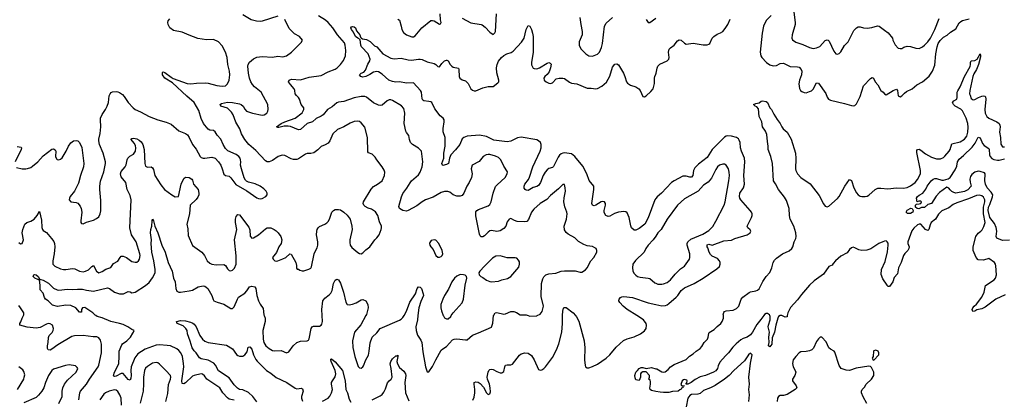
# Model space of a CAD drawing. Header units: inches. Extents: x 2134017 to 2292458, y 756222 to 916513.
# Tile 266 of 387: x 2222681 to 2234010, y 879037 to 883404. Entities that reach past the tile are written whole.
import ezdxf

# ---------------------------------------------------------------- set-up
doc = ezdxf.new("R2010")
doc.units = ezdxf.units.IN
doc.header["$MEASUREMENT"] = 0
for name, color, linetype in [('C2827', 7, 'Continuous'), ('C2828', 7, 'Continuous'), ('C2837', 7, 'Continuous'), ('C2838', 7, 'Continuous')]:
    doc.layers.add(name, color=color, linetype=linetype)

msp = doc.modelspace()

# ---------------------------------------------------------------- linework, layer by layer
at = {"layer": 'C2827', "color": 5}
for points, elevation in [([(2223363, 879030), (2223374, 879110), (2223382, 879130), (2223449, 879211), (2223484, 879270), (2223583, 879410), (2223592, 879430), (2223623, 879570), (2223622, 879670), (2223610, 879718), (2223590, 879744), (2223570, 879755), (2223526, 879754), (2223411, 879771), (2223310, 879766), (2223282, 879758), (2223118, 879662), (2223050, 879612), (2223030, 879603), (2223007, 879607), (2223002, 879622), (2223000, 879650), (2223008, 879690), (2223011, 879749), (2223020, 879770), (2223055, 879805), (2223067, 879830), (2223070, 879850), (2223057, 879890), (2223030, 879905), (2223010, 879907), (2222990, 879901), (2222917, 879863), (2222870, 879855), (2222766, 879866), (2222682, 879890), (2222681, 879910), (2222693, 879927), (2222708, 879972), (2222724, 880000)], 360), ([(2225150, 879025), (2225090, 879039), (2225070, 879053), (2225019, 879110), (2224985, 879170), (2224835, 879270), (2224808, 879308), (2224786, 879326), (2224770, 879330), (2224688, 879312), (2224670, 879302), (2224590, 879227), (2224570, 879214), (2224550, 879217), (2224546, 879250), (2224569, 879410), (2224567, 879450), (2224553, 879530), (2224533, 879570), (2224510, 879600), (2224490, 879616), (2224417, 879650), (2224377, 879657), (2224290, 879663), (2224250, 879661), (2224126, 879614), (2224039, 879561), (2224007, 879513), (2223962, 879410), (2223958, 879370), (2223963, 879310), (2223959, 879281), (2223950, 879257), (2223930, 879264), (2223870, 879334), (2223850, 879333), (2223790, 879302), (2223770, 879299), (2223763, 879303), (2223759, 879310), (2223773, 879350), (2223814, 879430), (2223820, 879450), (2223827, 879530), (2223825, 879590), (2223856, 879664), (2223864, 879676), (2223912, 879710), (2223954, 879750), (2223981, 879799), (2223992, 879810), (2223999, 879830), (2223970, 879838), (2223926, 879870), (2223870, 879896), (2223830, 879910), (2223730, 879933), (2223630, 879975), (2223571, 879991), (2223555, 880000)], 340), ([(2225409, 879009), (2225362, 879070), (2225314, 879114), (2225250, 879145), (2225210, 879151), (2225185, 879165), (2225150, 879202), (2225090, 879282), (2224970, 879363), (2224933, 879430), (2224913, 879452), (2224850, 879486), (2224770, 879503), (2224750, 879512), (2224713, 879570), (2224690, 879594), (2224667, 879630), (2224644, 879704), (2224610, 879790), (2224606, 879830), (2224592, 879852), (2224561, 879881), (2224494, 879910), (2224484, 879930), (2224487, 879933), (2224530, 879942), (2224590, 879940), (2224646, 879926), (2224673, 879913), (2224690, 879901), (2224710, 879871), (2224755, 879770), (2224783, 879730), (2224810, 879706), (2224850, 879691), (2225059, 879659), (2225130, 879616), (2225174, 879554), (2225190, 879540), (2225210, 879532), (2225250, 879534), (2225272, 879548), (2225297, 879583), (2225310, 879635), (2225330, 879642), (2225350, 879613), (2225371, 879550), (2225396, 879496), (2225414, 879474), (2225520, 879370), (2225570, 879339), (2225630, 879289), (2225754, 879230), (2225850, 879165), (2225870, 879158), (2225923, 879163), (2225936, 879156), (2225944, 879130), (2225925, 879070), (2225924, 879050), (2225934, 879014)], 320), ([(2225495, 880000), (2225507, 879970), (2225505, 879930), (2225480, 879830), (2225484, 879730), (2225491, 879690), (2225514, 879650), (2225550, 879622), (2225590, 879600), (2225610, 879596), (2225690, 879598), (2225750, 879573), (2225776, 879584), (2225827, 879650), (2225870, 879690), (2225910, 879706), (2225990, 879708), (2226002, 879718), (2226010, 879731), (2226036, 879850), (2226045, 879870), (2226063, 879877), (2226130, 879880), (2226150, 879890), (2226157, 879903), (2226164, 879930), (2226162, 880000)], 340), ([(2226663, 880000), (2226606, 879894), (2226533, 879810), (2226510, 879710), (2226513, 879633), (2226536, 879530), (2226575, 879415), (2226590, 879399), (2226610, 879396), (2226630, 879411), (2226637, 879423), (2226663, 879490), (2226694, 879546), (2226703, 879590), (2226712, 879688), (2226735, 879750), (2226790, 879803), (2226830, 879850), (2227050, 879946), (2227070, 879958), (2227090, 879977), (2227103, 880000)], 340), ([(2227261, 880000), (2227256, 879950), (2227238, 879870), (2227241, 879830), (2227256, 879776), (2227297, 879717), (2227309, 879690), (2227321, 879581), (2227351, 879410), (2227370, 879352), (2227390, 879352), (2227430, 879415), (2227468, 879492), (2227530, 879602), (2227550, 879619), (2227590, 879643), (2227660, 879720), (2227681, 879730), (2227710, 879734), (2227810, 879720), (2227830, 879720), (2227890, 879774), (2227960, 879800), (2228110, 879867), (2228126, 879914), (2228134, 880000)], 340), ([(2227555, 880000), (2227556, 879996), (2227570, 879975), (2227590, 879963), (2227610, 879964), (2227641, 879990), (2227647, 880000)], 360), ([(2227895, 879025), (2227910, 879063), (2227919, 879110), (2227919, 879150), (2227908, 879212), (2227910, 879231), (2227930, 879239), (2227954, 879234), (2227979, 879219), (2228016, 879176), (2228050, 879111), (2228070, 879091), (2228090, 879098), (2228097, 879123), (2228095, 879170), (2228087, 879210), (2228063, 879270), (2228061, 879290), (2228070, 879350), (2228078, 879370), (2228090, 879380), (2228110, 879384), (2228130, 879379), (2228170, 879358), (2228210, 879343), (2228230, 879341), (2228250, 879358), (2228261, 879410), (2228271, 879429), (2228290, 879434), (2228330, 879434), (2228350, 879442), (2228430, 879545), (2228450, 879560), (2228493, 879573), (2228530, 879567), (2228570, 879541), (2228600, 879490), (2228650, 879378), (2228670, 879371), (2228690, 879374), (2228710, 879391), (2228730, 879411), (2228810, 879519), (2228856, 879604), (2228885, 879675), (2228917, 879810), (2228927, 879910), (2228928, 880000)], 320), ([(2228532, 880000), (2228550, 879993), (2228630, 879998), (2228635, 880000)], 340), ([(2229075, 880000), (2229086, 879986), (2229114, 879934), (2229177, 879710), (2229183, 879630), (2229178, 879490), (2229186, 879426), (2229192, 879412), (2229210, 879398), (2229230, 879398), (2229273, 879413), (2229330, 879441), (2229430, 879510), (2229471, 879550), (2229542, 879638), (2229627, 879713), (2229670, 879734), (2229750, 879757), (2229823, 879790), (2229870, 879823), (2229890, 879850), (2229894, 879890), (2229888, 879910), (2229857, 879950), (2229780, 880000)], 320), ([(2224364, 879010), (2224385, 879105), (2224393, 879207), (2224415, 879270), (2224418, 879290), (2224414, 879310), (2224362, 879370), (2224290, 879442), (2224270, 879458), (2224250, 879462), (2224210, 879451), (2224150, 879416), (2224130, 879396), (2224118, 879370), (2224104, 879290), (2224107, 879213), (2224100, 879130), (2224068, 878992)], 360), ([(2226163, 879017), (2226231, 879049), (2226250, 879071), (2226270, 879111), (2226278, 879150), (2226268, 879210), (2226270, 879230), (2226278, 879250), (2226310, 879294), (2226320, 879330), (2226310, 879369), (2226264, 879470), (2226259, 879490), (2226262, 879498), (2226270, 879503), (2226310, 879468), (2226395, 879370), (2226427, 879250), (2226435, 879150), (2226453, 879113), (2226470, 879039), (2226490, 879003)], 320), ([(2226735, 879030), (2226830, 879078), (2226850, 879093), (2226870, 879118), (2226890, 879159), (2226914, 879226), (2226930, 879249), (2226955, 879270), (2226965, 879290), (2226956, 879390), (2226945, 879445), (2226950, 879470), (2226970, 879501), (2227010, 879536), (2227023, 879537), (2227030, 879545), (2227033, 879530), (2227021, 879470), (2227026, 879446), (2227050, 879404), (2227102, 879362), (2227119, 879330), (2227122, 879310), (2227112, 879230), (2227119, 879110), (2227158, 879018)], 320), ([(2222656, 879150), (2222727, 879270), (2222734, 879290), (2222738, 879318), (2222730, 879355), (2222716, 879376), (2222671, 879411)], 380), ([(2223132, 878990), (2223171, 879070), (2223168, 879130), (2223176, 879170), (2223195, 879210), (2223230, 879257), (2223330, 879350), (2223349, 879390), (2223343, 879403), (2223323, 879423), (2223250, 879434), (2223206, 879426), (2223070, 879383), (2223050, 879367), (2223014, 879310), (2222977, 879230), (2222957, 879170), (2222936, 879130), (2222897, 879083), (2222870, 879057), (2222730, 878996)], 380), ([(2230000, 879128), (2229950, 879138), (2229933, 879150), (2229930, 879166), (2229940, 879210), (2229939, 879239), (2229935, 879255), (2229918, 879270), (2229927, 879293), (2229928, 879310), (2229890, 879353), (2229850, 879352), (2229830, 879341), (2229824, 879330), (2229823, 879290), (2229810, 879254), (2229770, 879262), (2229762, 879282), (2229759, 879310), (2229770, 879348), (2229788, 879370), (2229810, 879391), (2229830, 879401), (2229850, 879402), (2229890, 879392), (2229950, 879403), (2230000, 879389)], 280), ([(2223853, 878970), (2223849, 879049), (2223832, 879090), (2223810, 879125), (2223790, 879140), (2223770, 879145), (2223710, 879131), (2223668, 879112), (2223650, 879097), (2223604, 879030)], 360)]:
    msp.add_lwpolyline(points, dxfattribs=dict(at, elevation=elevation))
at = {"layer": 'C2828', "color": 5}
for points, elevation in [([(2225650, 883444), (2225470, 883388), (2225450, 883384), (2225406, 883386), (2225343, 883403), (2225250, 883458)], 360), ([(2228635, 880000), (2228670, 880015), (2228693, 880047), (2228707, 880110), (2228680, 880220), (2228686, 880370), (2228698, 880422), (2228713, 880447), (2228733, 880467), (2228770, 880481), (2228850, 880489), (2228910, 880510), (2228950, 880516), (2229073, 880513), (2229130, 880501), (2229150, 880501), (2229190, 880526), (2229210, 880551), (2229252, 880628), (2229286, 880670), (2229322, 880730), (2229322, 880750), (2229315, 880770), (2229300, 880780), (2229270, 880793), (2229210, 880801), (2229170, 880817), (2229110, 880853), (2229070, 880893), (2228990, 880938), (2228970, 880955), (2228948, 880988), (2228945, 881030), (2228971, 881110), (2228980, 881170), (2228976, 881190), (2228952, 881250), (2228942, 881310), (2228944, 881356), (2228960, 881430), (2228958, 881470), (2228949, 881509), (2228930, 881509), (2228881, 881459), (2228790, 881383), (2228745, 881335), (2228670, 881288), (2228595, 881225), (2228570, 881189), (2228536, 881104), (2228517, 881083), (2228490, 881077), (2228403, 881083), (2228372, 881092), (2228330, 881116), (2228311, 881110), (2228290, 881079), (2228274, 881030), (2228250, 881001), (2228210, 880974), (2228170, 880968), (2228110, 880978), (2228090, 880973), (2228070, 880960), (2228030, 880918), (2228010, 880906), (2227990, 880907), (2227979, 880919), (2227970, 880938), (2227928, 881148), (2227928, 881192), (2227941, 881210), (2227959, 881221), (2228070, 881262), (2228090, 881278), (2228107, 881310), (2228128, 881410), (2228157, 881483), (2228175, 881505), (2228267, 881590), (2228289, 881630), (2228292, 881652), (2228250, 881719), (2228217, 881790), (2228190, 881818), (2228155, 881835), (2228090, 881852), (2228070, 881854), (2228047, 881850), (2228014, 881830), (2227967, 881773), (2227887, 881730), (2227876, 881690), (2227888, 881630), (2227880, 881590), (2227852, 881530), (2227826, 881490), (2227790, 881409), (2227770, 881383), (2227750, 881374), (2227710, 881374), (2227670, 881389), (2227630, 881419), (2227606, 881426), (2227570, 881427), (2227530, 881414), (2227438, 881362), (2227350, 881331), (2227310, 881308), (2227250, 881263), (2227150, 881207), (2227130, 881203), (2227090, 881207), (2227052, 881230), (2227044, 881256), (2227074, 881366), (2227090, 881406), (2227135, 881465), (2227172, 881528), (2227190, 881550), (2227270, 881621), (2227290, 881649), (2227313, 881710), (2227320, 881770), (2227302, 881890), (2227270, 881924), (2227199, 881970), (2227178, 881990), (2227166, 882026), (2227160, 882070), (2227130, 882106), (2227123, 882123), (2227105, 882210), (2227111, 882330), (2227101, 882381), (2227073, 882413), (2226970, 882474), (2226950, 882482), (2226930, 882481), (2226910, 882471), (2226850, 882422), (2226830, 882416), (2226810, 882420), (2226750, 882449), (2226670, 882513), (2226650, 882522), (2226610, 882520), (2226530, 882505), (2226410, 882462), (2226350, 882455), (2226330, 882446), (2226277, 882403), (2226222, 882370), (2226171, 882310), (2226150, 882293), (2226091, 882269), (2226050, 882230), (2225990, 882209), (2225910, 882139), (2225890, 882138), (2225795, 882175), (2225770, 882180), (2225722, 882178), (2225664, 882164), (2225650, 882164), (2225637, 882170), (2225688, 882210), (2225730, 882230), (2225850, 882270), (2225930, 882334), (2225949, 882370), (2225949, 882390), (2225921, 882430), (2225900, 882490), (2225888, 882508), (2225864, 882530), (2225852, 882550), (2225848, 882590), (2225840, 882610), (2225797, 882657), (2225775, 882690), (2225781, 882710), (2225810, 882720), (2225910, 882713), (2226010, 882742), (2226150, 882762), (2226230, 882804), (2226310, 882836), (2226332, 882850), (2226372, 882890), (2226407, 882933), (2226428, 882990), (2226432, 883050), (2226426, 883110), (2226417, 883137), (2226336, 883230), (2226283, 883310), (2226230, 883373), (2226199, 883399), (2226117, 883450)], 340), ([(2227031, 883411), (2227050, 883398), (2227071, 883330), (2227077, 883290), (2227095, 883255), (2227130, 883231), (2227192, 883208), (2227210, 883207), (2227230, 883218), (2227308, 883311), (2227410, 883393), (2227430, 883396), (2227450, 883391), (2227510, 883351), (2227523, 883357), (2227529, 883370), (2227522, 883402), (2227520, 883470)], 340), ([(2227770, 883422), (2227870, 883369), (2227990, 883350), (2228003, 883343), (2228037, 883317), (2228090, 883261), (2228130, 883232), (2228149, 883251), (2228154, 883270), (2228167, 883470)], 340), ([(2229126, 883430), (2229136, 883350), (2229154, 883270), (2229154, 883230), (2229118, 883150), (2229118, 883110), (2229136, 883070), (2229193, 883010), (2229230, 882988), (2229270, 882985), (2229330, 883006), (2229350, 883031), (2229375, 883085), (2229387, 883130), (2229410, 883330), (2229430, 883364), (2229500, 883430)], 340), ([(2222645, 881705), (2222710, 881690), (2222750, 881689), (2222770, 881692), (2222810, 881705), (2222830, 881717), (2222890, 881770), (2222950, 881838), (2223050, 881916), (2223070, 881918), (2223090, 881905), (2223096, 881890), (2223093, 881830), (2223103, 881803), (2223110, 881797), (2223130, 881793), (2223150, 881799), (2223170, 881815), (2223215, 881890), (2223242, 881950), (2223270, 881988), (2223299, 882010), (2223330, 882016), (2223350, 882011), (2223370, 881990), (2223394, 881934), (2223418, 881750), (2223416, 881710), (2223380, 881610), (2223357, 881523), (2223310, 881430), (2223263, 881370), (2223253, 881350), (2223251, 881330), (2223271, 881310), (2223330, 881302), (2223350, 881292), (2223378, 881258), (2223389, 881230), (2223395, 881190), (2223383, 881090), (2223384, 881070), (2223390, 881061), (2223410, 881057), (2223450, 881076), (2223530, 881097), (2223565, 881115), (2223590, 881136), (2223607, 881170), (2223616, 881204), (2223616, 881324), (2223603, 881450), (2223604, 881490), (2223612, 881548), (2223648, 881652), (2223668, 881750), (2223668, 881770), (2223642, 881870), (2223599, 881970), (2223590, 882010), (2223590, 882030), (2223605, 882095), (2223615, 882170), (2223610, 882250), (2223612, 882270), (2223628, 882312), (2223668, 882370), (2223689, 882410), (2223702, 882450), (2223711, 882529), (2223720, 882550), (2223734, 882566), (2223747, 882573), (2223790, 882576), (2223810, 882575), (2223830, 882567), (2223863, 882543), (2223882, 882522), (2223930, 882451), (2223985, 882390), (2224010, 882371), (2224070, 882344), (2224170, 882289), (2224270, 882252), (2224366, 882226), (2224423, 882203), (2224510, 882125), (2224590, 882093), (2224610, 882081), (2224631, 882050), (2224670, 881970), (2224710, 881916), (2224756, 881830), (2224770, 881819), (2224791, 881811), (2224810, 881810), (2224890, 881823), (2224930, 881810), (2224970, 881770), (2224996, 881730), (2225012, 881690), (2225028, 881628), (2225050, 881613), (2225090, 881602), (2225110, 881586), (2225168, 881508), (2225294, 881434), (2225410, 881355), (2225430, 881346), (2225450, 881342), (2225470, 881346), (2225512, 881370), (2225528, 881390), (2225530, 881410), (2225518, 881430), (2225490, 881458), (2225447, 881490), (2225390, 881517), (2225314, 881534), (2225290, 881546), (2225278, 881558), (2225265, 881585), (2225232, 881690), (2225223, 881730), (2225226, 881770), (2225223, 881790), (2225216, 881810), (2225203, 881830), (2225173, 881854), (2225077, 881897), (2225050, 881922), (2225021, 881970), (2224994, 882030), (2224954, 882074), (2224930, 882115), (2224910, 882129), (2224870, 882134), (2224850, 882145), (2224810, 882189), (2224796, 882210), (2224770, 882269), (2224741, 882361), (2224688, 882450), (2224603, 882523), (2224438, 882678), (2224350, 882730), (2224325, 882770), (2224325, 882795), (2224330, 882805), (2224350, 882797), (2224422, 882742), (2224447, 882727), (2224609, 882669), (2224650, 882666), (2224714, 882674), (2224818, 882678), (2224850, 882675), (2224950, 882647), (2225010, 882640), (2225050, 882644), (2225070, 882665), (2225090, 882710), (2225100, 882770), (2225096, 882810), (2225076, 882890), (2225068, 882968), (2225047, 883030), (2225010, 883105), (2224970, 883150), (2224910, 883176), (2224830, 883174), (2224730, 883188), (2224630, 883224), (2224550, 883260), (2224450, 883281), (2224410, 883312), (2224388, 883350), (2224385, 883370), (2224390, 883390), (2224407, 883413)], 380), ([(2222670, 880841), (2222690, 880827), (2222711, 880829), (2222726, 880870), (2222711, 880950), (2222717, 880990), (2222740, 881050), (2222763, 881070), (2222810, 881085), (2222846, 881110), (2222882, 881150), (2222910, 881198), (2222930, 881098), (2222935, 881015), (2222944, 880990), (2222950, 880979), (2222990, 880955), (2223047, 880887), (2223072, 880852), (2223080, 880830), (2223085, 880790), (2223078, 880710), (2223061, 880630), (2223063, 880590), (2223084, 880570), (2223150, 880539), (2223183, 880530), (2223210, 880529), (2223290, 880541), (2223316, 880536), (2223369, 880509), (2223410, 880505), (2223437, 880510), (2223474, 880526), (2223510, 880566), (2223530, 880575), (2223566, 880510), (2223590, 880493), (2223630, 880506), (2223670, 880532), (2223728, 880552), (2223761, 880599), (2223810, 880626), (2223835, 880670), (2223850, 880682), (2223870, 880684), (2223909, 880669), (2223970, 880621), (2224010, 880613), (2224030, 880616), (2224047, 880630), (2224060, 880650), (2224067, 880690), (2224064, 880710), (2224020, 880850), (2223966, 880930), (2223947, 881010), (2223964, 881330), (2223950, 881383), (2223919, 881450), (2223901, 881530), (2223850, 881598), (2223839, 881630), (2223850, 881659), (2223895, 881710), (2223904, 881736), (2223916, 881790), (2223925, 881810), (2223947, 881833), (2223990, 881857), (2224013, 881890), (2224018, 881930), (2224014, 881954), (2224000, 881980), (2223959, 882030), (2223970, 882039), (2223990, 882040), (2224030, 882032), (2224057, 882017), (2224078, 881998), (2224096, 881970), (2224111, 881911), (2224121, 881750), (2224130, 881717), (2224150, 881708), (2224192, 881712), (2224210, 881699), (2224219, 881679), (2224235, 881610), (2224304, 881504), (2224348, 881450), (2224430, 881388), (2224470, 881367), (2224509, 881371), (2224539, 881510), (2224570, 881577), (2224590, 881591), (2224630, 881588), (2224661, 881570), (2224670, 881558), (2224682, 881510), (2224733, 881450), (2224742, 881410), (2224740, 881390), (2224730, 881363), (2224710, 881334), (2224642, 881270), (2224633, 881170), (2224604, 881050), (2224616, 880996), (2224620, 880920), (2224670, 880807), (2224777, 880730), (2224808, 880690), (2224839, 880630), (2224870, 880602), (2224890, 880593), (2224943, 880583), (2225030, 880588), (2225050, 880575), (2225070, 880539), (2225090, 880517), (2225110, 880514), (2225130, 880521), (2225154, 880546), (2225170, 880590), (2225173, 880687), (2225152, 880870), (2225178, 880990), (2225163, 881070), (2225162, 881110), (2225170, 881139), (2225190, 881162), (2225210, 881159), (2225316, 881016), (2225327, 880987), (2225334, 880914), (2225350, 880891), (2225370, 880893), (2225430, 880927), (2225510, 880998), (2225530, 881009), (2225570, 881010), (2225610, 880992), (2225630, 880976), (2225655, 880950), (2225684, 880910), (2225698, 880870), (2225689, 880830), (2225664, 880790), (2225636, 880724), (2225591, 880670), (2225599, 880650), (2225618, 880630), (2225630, 880626), (2225650, 880628), (2225710, 880651), (2225741, 880670), (2225790, 880711), (2225805, 880705), (2225857, 880610), (2225865, 880575), (2225864, 880544), (2225872, 880532), (2225888, 880532), (2225903, 880523), (2225930, 880516), (2225950, 880516), (2226007, 880533), (2226030, 880547), (2226040, 880560), (2226070, 880710), (2226076, 880730), (2226102, 880778), (2226112, 880810), (2226112, 880850), (2226096, 880930), (2226098, 880970), (2226104, 880990), (2226114, 881010), (2226130, 881026), (2226190, 881052), (2226213, 881067), (2226230, 881084), (2226245, 881110), (2226273, 881190), (2226290, 881210), (2226310, 881221), (2226350, 881222), (2226370, 881215), (2226410, 881190), (2226450, 881156), (2226484, 881110), (2226503, 881030), (2226506, 880990), (2226480, 880870), (2226479, 880839), (2226485, 880810), (2226502, 880782), (2226570, 880726), (2226590, 880715), (2226610, 880711), (2226630, 880721), (2226664, 880756), (2226711, 880789), (2226766, 880870), (2226790, 880895), (2226815, 880930), (2226840, 880990), (2226845, 881010), (2226843, 881030), (2226819, 881079), (2226800, 881150), (2226773, 881194), (2226730, 881224), (2226690, 881236), (2226655, 881255), (2226640, 881270), (2226632, 881290), (2226636, 881310), (2226724, 881456), (2226750, 881483), (2226799, 881510), (2226852, 881550), (2226878, 881610), (2226882, 881650), (2226874, 881674), (2226850, 881713), (2226789, 881790), (2226770, 881822), (2226736, 881856), (2226693, 881873), (2226685, 881885), (2226683, 882050), (2226650, 882169), (2226610, 882218), (2226590, 882232), (2226570, 882238), (2226530, 882232), (2226485, 882215), (2226410, 882170), (2226339, 882141), (2226285, 882090), (2226249, 882011), (2226230, 881984), (2226197, 881963), (2226150, 881947), (2226110, 881906), (2226066, 881874), (2226030, 881864), (2225990, 881864), (2225970, 881857), (2225890, 881802), (2225870, 881795), (2225830, 881795), (2225803, 881803), (2225730, 881841), (2225710, 881845), (2225690, 881843), (2225656, 881830), (2225590, 881783), (2225550, 881767), (2225530, 881767), (2225510, 881781), (2225398, 881898), (2225318, 881970), (2225270, 882024), (2225234, 882090), (2225215, 882150), (2225166, 882226), (2225137, 882310), (2225119, 882339), (2225070, 882385), (2224995, 882410), (2224986, 882430), (2225001, 882439), (2225070, 882456), (2225128, 882452), (2225210, 882437), (2225229, 882429), (2225251, 882411), (2225270, 882375), (2225290, 882353), (2225359, 882330), (2225470, 882305), (2225493, 882310), (2225523, 882330), (2225535, 882350), (2225538, 882370), (2225534, 882430), (2225458, 882570), (2225382, 882630), (2225358, 882658), (2225339, 882690), (2225325, 882730), (2225315, 882790), (2225304, 882870), (2225308, 882890), (2225326, 882914), (2225370, 882953), (2225410, 882973), (2225470, 882981), (2225588, 882972), (2225650, 882984), (2225710, 882976), (2225750, 882987), (2225810, 883031), (2225920, 883140), (2225935, 883170), (2225902, 883210), (2225842, 883242), (2225782, 883302), (2225730, 883406)], 360), ([(2230000, 881346), (2229989, 881331), (2229910, 881126), (2229873, 881050), (2229810, 881000), (2229770, 880981), (2229750, 880982), (2229719, 881010), (2229711, 881031), (2229693, 881130), (2229670, 881181), (2229654, 881194), (2229630, 881199), (2229569, 881191), (2229526, 881174), (2229470, 881143), (2229450, 881138), (2229426, 881150), (2229406, 881186), (2229407, 881210), (2229422, 881270), (2229422, 881290), (2229410, 881309), (2229390, 881314), (2229370, 881307), (2229309, 881269), (2229290, 881264), (2229270, 881270), (2229264, 881290), (2229286, 881450), (2229285, 881490), (2229234, 881554), (2229207, 881630), (2229160, 881720), (2229070, 881829), (2229030, 881859), (2228950, 881871), (2228930, 881870), (2228910, 881862), (2228890, 881845), (2228876, 881824), (2228824, 881716), (2228810, 881703), (2228770, 881693), (2228750, 881678), (2228726, 881650), (2228702, 881610), (2228672, 881530), (2228650, 881498), (2228630, 881483), (2228588, 881472), (2228530, 881438), (2228510, 881441), (2228497, 881450), (2228487, 881467), (2228484, 881490), (2228491, 881510), (2228534, 881566), (2228548, 881592), (2228585, 881710), (2228670, 881890), (2228681, 881930), (2228679, 881970), (2228672, 881990), (2228651, 882011), (2228630, 882020), (2228450, 882053), (2228410, 882045), (2228330, 882007), (2228290, 881998), (2228137, 882017), (2228050, 882059), (2227970, 882076), (2227830, 882063), (2227790, 882048), (2227770, 882033), (2227745, 881970), (2227694, 881906), (2227643, 881850), (2227625, 881810), (2227615, 881750), (2227590, 881738), (2227550, 881728), (2227544, 881730), (2227538, 881750), (2227559, 881810), (2227559, 881870), (2227578, 881950), (2227578, 881970), (2227576, 882050), (2227555, 882115), (2227554, 882154), (2227565, 882230), (2227564, 882250), (2227555, 882270), (2227519, 882299), (2227458, 882378), (2227424, 882450), (2227410, 882459), (2227390, 882464), (2227330, 882469), (2227319, 882479), (2227313, 882493), (2227303, 882570), (2227291, 882591), (2227210, 882678), (2227130, 882673), (2227052, 882688), (2227010, 882687), (2226970, 882692), (2226929, 882710), (2226850, 882778), (2226810, 882803), (2226790, 882809), (2226750, 882801), (2226710, 882772), (2226665, 882750), (2226630, 882743), (2226605, 882750), (2226590, 882770), (2226610, 882787), (2226639, 882801), (2226658, 882822), (2226688, 882892), (2226711, 882930), (2226714, 882950), (2226690, 883010), (2226612, 883090), (2226605, 883110), (2226597, 883177), (2226570, 883190), (2226546, 883210), (2226521, 883261), (2226499, 883290), (2226492, 883310), (2226497, 883323), (2226510, 883327), (2226530, 883323), (2226543, 883310), (2226557, 883277), (2226595, 883230), (2226603, 883203), (2226612, 883192), (2226625, 883185), (2226670, 883177), (2226712, 883152), (2226765, 883105), (2226790, 883090), (2226860, 883010), (2226950, 882960), (2226990, 882954), (2227070, 882961), (2227150, 882943), (2227190, 882940), (2227270, 882950), (2227290, 882949), (2227310, 882945), (2227370, 882918), (2227450, 882901), (2227467, 882890), (2227490, 882866), (2227510, 882861), (2227539, 882901), (2227570, 882930), (2227590, 882939), (2227597, 882937), (2227610, 882931), (2227635, 882890), (2227653, 882870), (2227670, 882859), (2227730, 882845), (2227735, 882830), (2227738, 882750), (2227745, 882730), (2227770, 882713), (2227810, 882699), (2227827, 882687), (2227842, 882670), (2227871, 882610), (2227890, 882593), (2227910, 882585), (2227930, 882587), (2228010, 882620), (2228070, 882637), (2228130, 882636), (2228184, 882676), (2228192, 882688), (2228194, 882710), (2228172, 882792), (2228167, 882850), (2228173, 882890), (2228190, 882928), (2228225, 882970), (2228250, 882992), (2228287, 883010), (2228334, 883026), (2228359, 883041), (2228455, 883145), (2228487, 883193), (2228510, 883291), (2228530, 883338), (2228550, 883331), (2228570, 883291), (2228582, 883250), (2228588, 883210), (2228589, 883030), (2228568, 882910), (2228570, 882885), (2228580, 882860), (2228588, 882848), (2228602, 882842), (2228630, 882839), (2228661, 882850), (2228750, 882904), (2228770, 882911), (2228785, 882905), (2228794, 882894), (2228790, 882850), (2228774, 882806), (2228748, 882772), (2228723, 882750), (2228711, 882730), (2228716, 882710), (2228738, 882690), (2228770, 882675), (2228790, 882671), (2228810, 882676), (2228855, 882725), (2228887, 882733), (2228930, 882733), (2228950, 882726), (2229005, 882685), (2229030, 882674), (2229090, 882666), (2229210, 882618), (2229257, 882617), (2229310, 882608), (2229330, 882614), (2229379, 882641), (2229434, 882686), (2229470, 882756), (2229502, 882858), (2229530, 882891), (2229550, 882897), (2229570, 882884), (2229629, 882790), (2229645, 882750), (2229662, 882690), (2229673, 882673), (2229707, 882650), (2229771, 882631), (2229805, 882610), (2229819, 882590), (2229850, 882521), (2229870, 882515), (2229890, 882527), (2229943, 882577), (2229971, 882609), (2229985, 882670), (2229983, 882730), (2229987, 882750), (2230000, 882779)], 320), ([(2229887, 883407), (2229910, 883371), (2229930, 883371), (2230000, 883422)], 340), ([(2222650, 881944), (2222696, 881936), (2222701, 881930), (2222699, 881910), (2222630, 881770)], 380), ([(2223555, 880000), (2223550, 880003), (2223522, 880030), (2223430, 880092), (2223404, 880090), (2223392, 880070), (2223390, 880038), (2223370, 880041), (2223325, 880090), (2223270, 880115), (2223210, 880120), (2223115, 880105), (2223059, 880119), (2223010, 880169), (2222978, 880190), (2222966, 880206), (2222950, 880257), (2222917, 880297), (2222917, 880350), (2222907, 880407), (2222895, 880415), (2222890, 880414), (2222856, 880430), (2222836, 880450), (2222838, 880462), (2222842, 880470), (2222850, 880473), (2222870, 880468), (2222892, 880450), (2222914, 880414), (2222924, 880416), (2222950, 880406), (2223011, 880371), (2223070, 880314), (2223110, 880296), (2223130, 880293), (2223230, 880302), (2223290, 880299), (2223345, 880305), (2223404, 880304), (2223451, 880291), (2223530, 880282), (2223690, 880320), (2223713, 880313), (2223773, 880270), (2223830, 880251), (2223876, 880250), (2223930, 880276), (2223950, 880272), (2223970, 880262), (2224010, 880268), (2224130, 880347), (2224170, 880380), (2224210, 880434), (2224239, 880490), (2224240, 880530), (2224224, 880630), (2224200, 880730), (2224194, 880830), (2224198, 880870), (2224185, 880950), (2224190, 880991), (2224202, 881030), (2224205, 881090), (2224210, 881111), (2224221, 881090), (2224234, 881030), (2224272, 880950), (2224316, 880810), (2224355, 880730), (2224388, 880610), (2224434, 880510), (2224452, 880432), (2224470, 880390), (2224479, 880310), (2224490, 880281), (2224510, 880271), (2224530, 880270), (2224630, 880284), (2224670, 880294), (2224735, 880330), (2224790, 880341), (2224810, 880338), (2224828, 880328), (2224844, 880310), (2224893, 880230), (2224906, 880186), (2224916, 880170), (2224953, 880153), (2225030, 880133), (2225110, 880081), (2225130, 880083), (2225150, 880101), (2225186, 880190), (2225200, 880210), (2225270, 880258), (2225295, 880285), (2225324, 880330), (2225350, 880339), (2225387, 880330), (2225398, 880310), (2225411, 880230), (2225430, 880168), (2225449, 880130), (2225483, 880083), (2225491, 880010), (2225495, 880000)], 340), ([(2230000, 880913), (2229970, 880870), (2229910, 880810), (2229885, 880770), (2229866, 880730), (2229767, 880633), (2229736, 880590), (2229730, 880550), (2229736, 880516), (2229747, 880487), (2229770, 880463), (2229790, 880451), (2229820, 880440), (2229910, 880432), (2229930, 880425), (2229990, 880376), (2230000, 880372)], 340), ([(2226162, 880000), (2226159, 880070), (2226168, 880170), (2226190, 880202), (2226243, 880237), (2226262, 880258), (2226276, 880290), (2226293, 880370), (2226310, 880407), (2226330, 880419), (2226350, 880411), (2226370, 880371), (2226406, 880270), (2226435, 880155), (2226449, 880129), (2226470, 880124), (2226510, 880132), (2226552, 880148), (2226610, 880180), (2226630, 880186), (2226663, 880170), (2226687, 880127), (2226692, 880088), (2226670, 880013), (2226663, 880000)], 340), ([(2227647, 880000), (2227668, 880032), (2227770, 880147), (2227789, 880190), (2227807, 880350), (2227826, 880430), (2227821, 880450), (2227805, 880464), (2227786, 880470), (2227750, 880471), (2227710, 880453), (2227684, 880430), (2227654, 880390), (2227615, 880305), (2227567, 880230), (2227549, 880190), (2227528, 880128), (2227526, 880090), (2227534, 880054), (2227555, 880000)], 360), ([(2227103, 880000), (2227130, 880050), (2227170, 880153), (2227233, 880250), (2227254, 880310), (2227270, 880331), (2227290, 880326), (2227303, 880310), (2227324, 880250), (2227325, 880230), (2227297, 880163), (2227272, 880090), (2227261, 880000)], 340), ([(2229780, 880000), (2229672, 880070), (2229623, 880110), (2229585, 880150), (2229575, 880170), (2229579, 880190), (2229592, 880208), (2229610, 880217), (2229630, 880220), (2229730, 880206), (2229910, 880146), (2230000, 880127)], 320), ([(2222724, 880000), (2222730, 880010), (2222727, 880030), (2222691, 880090), (2222670, 880116)], 360), ([(2228134, 880000), (2228135, 880006), (2228150, 880031), (2228170, 880034), (2228250, 880017), (2228270, 880020), (2228330, 880046), (2228367, 880047), (2228396, 880036), (2228438, 880010), (2228508, 880008), (2228532, 880000)], 340), ([(2228928, 880000), (2228929, 880051), (2228936, 880084), (2228946, 880094), (2228970, 880092), (2229050, 880030), (2229075, 880000)], 320)]:
    msp.add_lwpolyline(points, dxfattribs=dict(at, elevation=elevation))
at = {"layer": 'C2828', "color": 5, "elevation": 360}
for points in [[(2227448, 880872), (2227416, 880864), (2227399, 880841), (2227395, 880830), (2227399, 880810), (2227410, 880790), (2227440, 880760), (2227470, 880691), (2227490, 880673), (2227510, 880671), (2227530, 880679), (2227541, 880690), (2227549, 880710), (2227546, 880730), (2227541, 880750), (2227505, 880830), (2227470, 880866)], [(2228210, 880688), (2228158, 880682), (2228119, 880661), (2228027, 880570), (2227976, 880510), (2227965, 880490), (2227967, 880470), (2227987, 880450), (2228010, 880438), (2228050, 880408), (2228090, 880392), (2228110, 880389), (2228190, 880397), (2228230, 880413), (2228294, 880426), (2228332, 880448), (2228424, 880556), (2228433, 880593), (2228430, 880618), (2228420, 880639), (2228399, 880659), (2228383, 880663), (2228290, 880666)]]:
    msp.add_lwpolyline(points, close=True, dxfattribs=at)
at = {"layer": 'C2837', "color": 5}
for points, elevation in [([(2231242, 880000), (2231210, 879954), (2231161, 879899), (2231114, 879810), (2231090, 879778), (2231050, 879750), (2231004, 879736), (2230978, 879722), (2230924, 879676), (2230885, 879635), (2230835, 879570), (2230802, 879538), (2230737, 879463), (2230717, 879423), (2230708, 879390), (2230690, 879365), (2230665, 879350), (2230570, 879311), (2230510, 879295), (2230454, 879266), (2230406, 879230), (2230370, 879210), (2230347, 879210), (2230355, 879225), (2230359, 879250), (2230355, 879255), (2230330, 879266), (2230319, 879261), (2230304, 879250), (2230286, 879206), (2230294, 879194), (2230330, 879190), (2230312, 879188), (2230312, 879170), (2230296, 879164), (2230289, 879150), (2230275, 879145), (2230257, 879130), (2230193, 879127), (2230150, 879115), (2230090, 879114), (2230050, 879117), (2230000, 879128)], 280), ([(2230000, 879389), (2230010, 879386), (2230070, 879354), (2230090, 879350), (2230106, 879354), (2230141, 879379), (2230170, 879410), (2230210, 879438), (2230350, 879493), (2230388, 879532), (2230430, 879558), (2230466, 879590), (2230510, 879620), (2230530, 879644), (2230557, 879690), (2230594, 879730), (2230604, 879750), (2230608, 879792), (2230613, 879807), (2230670, 879841), (2230704, 879876), (2230749, 879910), (2230763, 879930), (2230779, 879970), (2230777, 880000)], 280), ([(2231429, 880000), (2231412, 879988), (2231403, 879970), (2231381, 879890), (2231367, 879810), (2231337, 879743), (2231333, 879670), (2231310, 879641), (2231297, 879650), (2231296, 879656), (2231303, 879690), (2231301, 879750), (2231308, 879810), (2231292, 879870), (2231295, 879890), (2231315, 879950), (2231317, 879990), (2231312, 880000)], 280), ([(2231513, 880000), (2231510, 879985), (2231490, 879983), (2231450, 879999), (2231435, 880000)], 280), ([(2232427, 878990), (2232384, 879064), (2232366, 879110), (2232366, 879130), (2232376, 879150), (2232402, 879178), (2232422, 879210), (2232481, 879270), (2232509, 879310), (2232507, 879350), (2232483, 879403), (2232470, 879416), (2232450, 879418), (2232304, 879396), (2232230, 879368), (2232190, 879372), (2232133, 879393), (2232110, 879426), (2232059, 879579), (2232051, 879591), (2232010, 879613), (2231990, 879630), (2231958, 879698), (2231910, 879753), (2231890, 879752), (2231870, 879732), (2231850, 879701), (2231815, 879625), (2231796, 879604), (2231770, 879593), (2231730, 879585), (2231670, 879582), (2231650, 879570), (2231610, 879530), (2231581, 879490), (2231573, 879450), (2231575, 879430), (2231581, 879410), (2231605, 879370), (2231611, 879350), (2231601, 879310), (2231574, 879270), (2231574, 879250), (2231616, 879190), (2231621, 879170), (2231605, 879150), (2231510, 879092), (2231470, 879080), (2231430, 879080), (2231411, 879069), (2231401, 879050), (2231396, 879010)], 320), ([(2231072, 879010), (2231076, 879090), (2231069, 879150), (2231076, 879210), (2231072, 879290), (2231089, 879451), (2231108, 879548), (2231090, 879566), (2231066, 879550), (2231019, 879481), (2230896, 879370), (2230842, 879310), (2230790, 879268), (2230684, 879196), (2230630, 879168), (2230550, 879137), (2230510, 879104), (2230485, 879095), (2230410, 879091), (2230390, 879081), (2230370, 879050), (2230351, 878949)], 320)]:
    msp.add_lwpolyline(points, dxfattribs=dict(at, elevation=elevation))
at = {"layer": 'C2837', "color": 5, "elevation": 320}
msp.add_lwpolyline([(2232530, 879603), (2232510, 879596), (2232505, 879590), (2232499, 879530), (2232488, 879510), (2232495, 879495), (2232510, 879487), (2232564, 879550), (2232565, 879570), (2232559, 879590)], close=True, dxfattribs=at)
at = {"layer": 'C2838', "color": 5}
for points, elevation in [([(2231327, 883453), (2231270, 883394), (2231239, 883330), (2231225, 883250), (2231201, 883030), (2231207, 882990), (2231218, 882970), (2231272, 882910), (2231310, 882884), (2231350, 882873), (2231390, 882878), (2231430, 882899), (2231470, 882903), (2231546, 882866), (2231630, 882863), (2231650, 882857), (2231672, 882832), (2231681, 882810), (2231677, 882770), (2231654, 882710), (2231646, 882666), (2231654, 882614), (2231666, 882590), (2231679, 882579), (2231705, 882565), (2231730, 882562), (2231770, 882576), (2231790, 882587), (2231810, 882606), (2231850, 882677), (2231870, 882675), (2231955, 882555), (2231972, 882512), (2231988, 882488), (2232010, 882478), (2232170, 882440), (2232250, 882415), (2232270, 882412), (2232290, 882416), (2232310, 882435), (2232350, 882521), (2232390, 882642), (2232470, 882726), (2232490, 882737), (2232505, 882730), (2232523, 882690), (2232556, 882656), (2232588, 882590), (2232615, 882570), (2232631, 882551), (2232650, 882541), (2232730, 882590), (2232770, 882603), (2232781, 882590), (2232789, 882529), (2232810, 882518), (2232830, 882529), (2232860, 882560), (2232883, 882577), (2232950, 882609), (2233005, 882655), (2233070, 882690), (2233146, 882754), (2233182, 882810), (2233210, 882882), (2233222, 883010), (2233237, 883090), (2233250, 883130), (2233270, 883166), (2233310, 883202), (2233353, 883227), (2233390, 883262), (2233450, 883300), (2233490, 883366), (2233510, 883385), (2233530, 883396), (2233605, 883415)], 320), ([(2231587, 883490), (2231604, 883370), (2231602, 883350), (2231568, 883230), (2231565, 883190), (2231573, 883173), (2231610, 883146), (2231690, 883118), (2231770, 883083), (2231810, 883072), (2231850, 883079), (2231886, 883094), (2231950, 883163), (2231970, 883173), (2231982, 883170), (2231996, 883156), (2232050, 883041), (2232070, 883011), (2232090, 883006), (2232110, 883016), (2232130, 883036), (2232172, 883108), (2232212, 883148), (2232279, 883281), (2232310, 883310), (2232330, 883322), (2232350, 883323), (2232390, 883309), (2232430, 883306), (2232485, 883315), (2232550, 883334), (2232570, 883330), (2232630, 883282), (2232674, 883254), (2232723, 883190), (2232728, 883170), (2232755, 883115), (2232790, 883076), (2232810, 883071), (2232830, 883071), (2232854, 883086), (2232890, 883098), (2232930, 883095), (2232990, 883078), (2233030, 883074), (2233070, 883093), (2233090, 883109), (2233130, 883149), (2233160, 883190), (2233211, 883290), (2233261, 883419)], 340), ([(2230000, 882779), (2230005, 882790), (2230015, 882845), (2230025, 882870), (2230048, 882892), (2230129, 882930), (2230150, 882950), (2230152, 882970), (2230145, 883030), (2230154, 883066), (2230170, 883082), (2230211, 883109), (2230250, 883159), (2230270, 883172), (2230290, 883169), (2230330, 883132), (2230350, 883122), (2230430, 883132), (2230546, 883114), (2230590, 883113), (2230610, 883121), (2230620, 883130), (2230650, 883190), (2230667, 883210), (2230704, 883236), (2230746, 883254), (2230770, 883270), (2230799, 883301), (2230830, 883348), (2230856, 883410)], 320), ([(2230777, 880000), (2230776, 880010), (2230783, 880037), (2230792, 880048), (2230810, 880056), (2230890, 880064), (2230930, 880083), (2230955, 880110), (2230980, 880190), (2231001, 880210), (2231073, 880267), (2231090, 880274), (2231150, 880283), (2231169, 880291), (2231190, 880309), (2231230, 880391), (2231271, 880449), (2231310, 880494), (2231336, 880550), (2231351, 880610), (2231364, 880636), (2231390, 880662), (2231458, 880710), (2231535, 880745), (2231565, 880770), (2231576, 880790), (2231593, 880850), (2231612, 880888), (2231615, 880910), (2231611, 880950), (2231586, 881030), (2231547, 881110), (2231538, 881150), (2231534, 881230), (2231503, 881323), (2231482, 881362), (2231410, 881450), (2231377, 881517), (2231355, 881550), (2231341, 881750), (2231323, 881830), (2231294, 881910), (2231294, 881950), (2231283, 882003), (2231277, 882083), (2231261, 882121), (2231227, 882170), (2231219, 882230), (2231189, 882290), (2231180, 882380), (2231162, 882402), (2231144, 882410), (2231125, 882430), (2231150, 882441), (2231190, 882446), (2231213, 882467), (2231228, 882470), (2231270, 882461), (2231284, 882450), (2231310, 882390), (2231332, 882370), (2231358, 882318), (2231395, 882255), (2231430, 882210), (2231450, 882170), (2231467, 882147), (2231510, 882111), (2231558, 882030), (2231607, 881870), (2231612, 881808), (2231608, 881690), (2231611, 881670), (2231629, 881630), (2231670, 881588), (2231774, 881514), (2231881, 881381), (2231930, 881284), (2231950, 881258), (2231970, 881252), (2231990, 881259), (2232090, 881346), (2232108, 881370), (2232175, 881490), (2232230, 881565), (2232250, 881554), (2232278, 881470), (2232310, 881413), (2232330, 881388), (2232350, 881374), (2232370, 881368), (2232410, 881368), (2232430, 881373), (2232450, 881385), (2232522, 881450), (2232555, 881465), (2232590, 881467), (2232670, 881457), (2232770, 881470), (2232850, 881466), (2232890, 881474), (2232930, 881492), (2232983, 881530), (2233010, 881566), (2233045, 881630), (2233045, 881670), (2233003, 881877), (2233002, 881898), (2233009, 881911), (2233030, 881913), (2233050, 881904), (2233102, 881862), (2233170, 881821), (2233230, 881803), (2233277, 881803), (2233310, 881818), (2233327, 881833), (2233376, 881890), (2233388, 881910), (2233406, 881974), (2233500, 882000), (2233550, 882030), (2233577, 882063), (2233590, 882110), (2233592, 882168), (2233589, 882211), (2233571, 882270), (2233530, 882354), (2233510, 882373), (2233445, 882410), (2233424, 882430), (2233412, 882450), (2233430, 882470), (2233463, 882490), (2233468, 882510), (2233467, 882570), (2233473, 882587), (2233502, 882630), (2233550, 882752), (2233615, 882865), (2233621, 882890), (2233619, 882910), (2233627, 882930), (2233670, 882933), (2233697, 882950), (2233730, 883013), (2233737, 882997), (2233736, 882976), (2233714, 882890), (2233690, 882830), (2233659, 882781), (2233646, 882750), (2233614, 882590), (2233611, 882551), (2233615, 882535), (2233630, 882499), (2233650, 882483), (2233670, 882484), (2233712, 882510), (2233750, 882525), (2233770, 882528), (2233784, 882524), (2233795, 882515), (2233798, 882490), (2233785, 882370), (2233788, 882330), (2233810, 882290), (2233830, 882270), (2233924, 882230), (2233950, 882210), (2233959, 882190), (2233961, 882170), (2233954, 882110), (2233964, 882050), (2233970, 881971), (2233990, 881943), (2234010, 881940)], 280), ([(2230000, 880127), (2230070, 880112), (2230110, 880116), (2230130, 880125), (2230150, 880137), (2230233, 880210), (2230253, 880230), (2230293, 880287), (2230330, 880321), (2230443, 880370), (2230546, 880430), (2230703, 880537), (2230734, 880566), (2230742, 880590), (2230741, 880610), (2230732, 880630), (2230710, 880656), (2230650, 880684), (2230630, 880701), (2230612, 880730), (2230599, 880779), (2230590, 880790), (2230590, 880813), (2230610, 880821), (2230650, 880811), (2230782, 880858), (2230870, 880869), (2230910, 880887), (2231050, 880928), (2231085, 880950), (2231095, 880970), (2231086, 880986), (2231057, 881010), (2231052, 881030), (2231102, 881130), (2231110, 881150), (2231110, 881170), (2231102, 881190), (2231086, 881210), (2230979, 881330), (2230967, 881350), (2230961, 881370), (2230965, 881410), (2231010, 881470), (2231021, 881510), (2231011, 881610), (2231023, 881770), (2231020, 881810), (2230986, 881890), (2230976, 881930), (2230970, 881990), (2230959, 882019), (2230950, 882033), (2230930, 882047), (2230870, 882065), (2230830, 882069), (2230810, 882064), (2230790, 882052), (2230770, 882032), (2230650, 881909), (2230590, 881819), (2230490, 881740), (2230450, 881700), (2230433, 881670), (2230424, 881610), (2230410, 881592), (2230390, 881593), (2230350, 881605), (2230310, 881603), (2230210, 881551), (2230182, 881530), (2230067, 881410), (2230014, 881366), (2230000, 881346)], 320), ([(2234070, 880868), (2233990, 880865), (2233923, 880890), (2233916, 880910), (2233924, 880970), (2233915, 881015), (2233898, 881058), (2233843, 881130), (2233823, 881210), (2233828, 881248), (2233844, 881276), (2233875, 881365), (2233876, 881390), (2233860, 881420), (2233811, 881470), (2233792, 881510), (2233785, 881550), (2233790, 881630), (2233783, 881643), (2233730, 881659), (2233710, 881660), (2233670, 881648), (2233636, 881624), (2233620, 881600), (2233614, 881570), (2233616, 881536), (2233630, 881490), (2233590, 881446), (2233550, 881426), (2233450, 881410), (2233430, 881414), (2233407, 881427), (2233385, 881445), (2233370, 881465), (2233350, 881477), (2233263, 881417), (2233226, 881374), (2233170, 881288), (2233130, 881277), (2233090, 881245), (2233058, 881242), (2233028, 881228), (2233008, 881230), (2232989, 881249), (2232988, 881270), (2232998, 881282), (2233030, 881284), (2233048, 881290), (2233058, 881310), (2233050, 881315), (2233025, 881315), (2233008, 881308), (2232999, 881350), (2233009, 881370), (2233030, 881386), (2233073, 881407), (2233106, 881454), (2233123, 881490), (2233168, 881550), (2233190, 881571), (2233210, 881578), (2233230, 881577), (2233290, 881558), (2233310, 881559), (2233365, 881575), (2233387, 881590), (2233444, 881676), (2233462, 881718), (2233472, 881770), (2233490, 881801), (2233539, 881841), (2233641, 881939), (2233676, 881984), (2233710, 882052), (2233730, 882045), (2233760, 881980), (2233776, 881956), (2233830, 881922), (2233836, 881910), (2233839, 881850), (2233846, 881830), (2233866, 881806), (2233890, 881794), (2233930, 881786), (2233950, 881788), (2234010, 881805)], 260), ([(2230000, 880372), (2230023, 880363), (2230070, 880360), (2230090, 880364), (2230130, 880381), (2230170, 880412), (2230223, 880477), (2230284, 880536), (2230328, 880570), (2230386, 880650), (2230391, 880670), (2230390, 880710), (2230359, 880810), (2230361, 880830), (2230370, 880850), (2230402, 880878), (2230542, 880938), (2230610, 880977), (2230655, 881025), (2230690, 881086), (2230785, 881270), (2230798, 881310), (2230841, 881550), (2230846, 881610), (2230845, 881650), (2230836, 881690), (2230809, 881730), (2230790, 881740), (2230770, 881742), (2230731, 881730), (2230710, 881713), (2230690, 881682), (2230640, 881580), (2230603, 881536), (2230550, 881499), (2230487, 881433), (2230330, 881342), (2230250, 881270), (2230130, 881109), (2230061, 880990), (2230025, 880950), (2230000, 880913)], 340), ([(2234020, 880240), (2233913, 880190), (2233790, 880095), (2233750, 880079), (2233694, 880066), (2233670, 880052), (2233648, 880048), (2233638, 880070), (2233646, 880090), (2233662, 880110), (2233690, 880132), (2233750, 880210), (2233779, 880270), (2233795, 880345), (2233894, 880410), (2233910, 880431), (2233920, 880470), (2233912, 880572), (2233909, 880590), (2233895, 880610), (2233830, 880656), (2233770, 880636), (2233710, 880641), (2233687, 880667), (2233653, 880750), (2233651, 880790), (2233683, 880910), (2233710, 880947), (2233741, 880970), (2233754, 880986), (2233775, 881025), (2233789, 881070), (2233770, 881170), (2233772, 881248), (2233787, 881310), (2233785, 881330), (2233770, 881362), (2233750, 881379), (2233725, 881385), (2233690, 881381), (2233597, 881343), (2233462, 881298), (2233423, 881277), (2233370, 881239), (2233290, 881204), (2233252, 881168), (2233216, 881110), (2233168, 881070), (2233155, 881045), (2233140, 880990), (2233130, 880979), (2233103, 880990), (2233050, 881050), (2233030, 881052), (2233010, 881043), (2232970, 881006), (2232945, 880975), (2232900, 880850), (2232899, 880830), (2232913, 880790), (2232912, 880770), (2232899, 880750), (2232864, 880716), (2232849, 880691), (2232821, 880610), (2232794, 880550), (2232780, 880480), (2232742, 880438), (2232726, 880390), (2232690, 880333), (2232670, 880334), (2232663, 880350), (2232610, 880421), (2232592, 880472), (2232595, 880530), (2232637, 880623), (2232666, 880734), (2232674, 880810), (2232672, 880832), (2232662, 880850), (2232650, 880858), (2232630, 880857), (2232610, 880849), (2232566, 880830), (2232473, 880767), (2232427, 880753), (2232370, 880747), (2232335, 880755), (2232290, 880780), (2232270, 880786), (2232250, 880780), (2232230, 880762), (2232200, 880720), (2232130, 880684), (2232066, 880630), (2232040, 880600), (2232030, 880581), (2231990, 880563), (2231930, 880477), (2231822, 880398), (2231770, 880351), (2231676, 880244), (2231630, 880181), (2231548, 880092), (2231518, 880030), (2231513, 880000)], 280), ([(2231312, 880000), (2231309, 880009), (2231298, 880018), (2231290, 880022), (2231270, 880022), (2231249, 880011), (2231242, 880000)], 280), ([(2231435, 880000), (2231430, 880000), (2231429, 880000)], 280)]:
    msp.add_lwpolyline(points, dxfattribs=dict(at, elevation=elevation))
at = {"layer": 'C2838', "color": 5, "elevation": 260}
msp.add_lwpolyline([(2232930, 881174), (2232895, 881175), (2232879, 881190), (2232890, 881211), (2232935, 881235), (2232951, 881231), (2232961, 881210), (2232958, 881190), (2232950, 881185)], close=True, dxfattribs=at)

doc.saveas('drawing.dxf')
